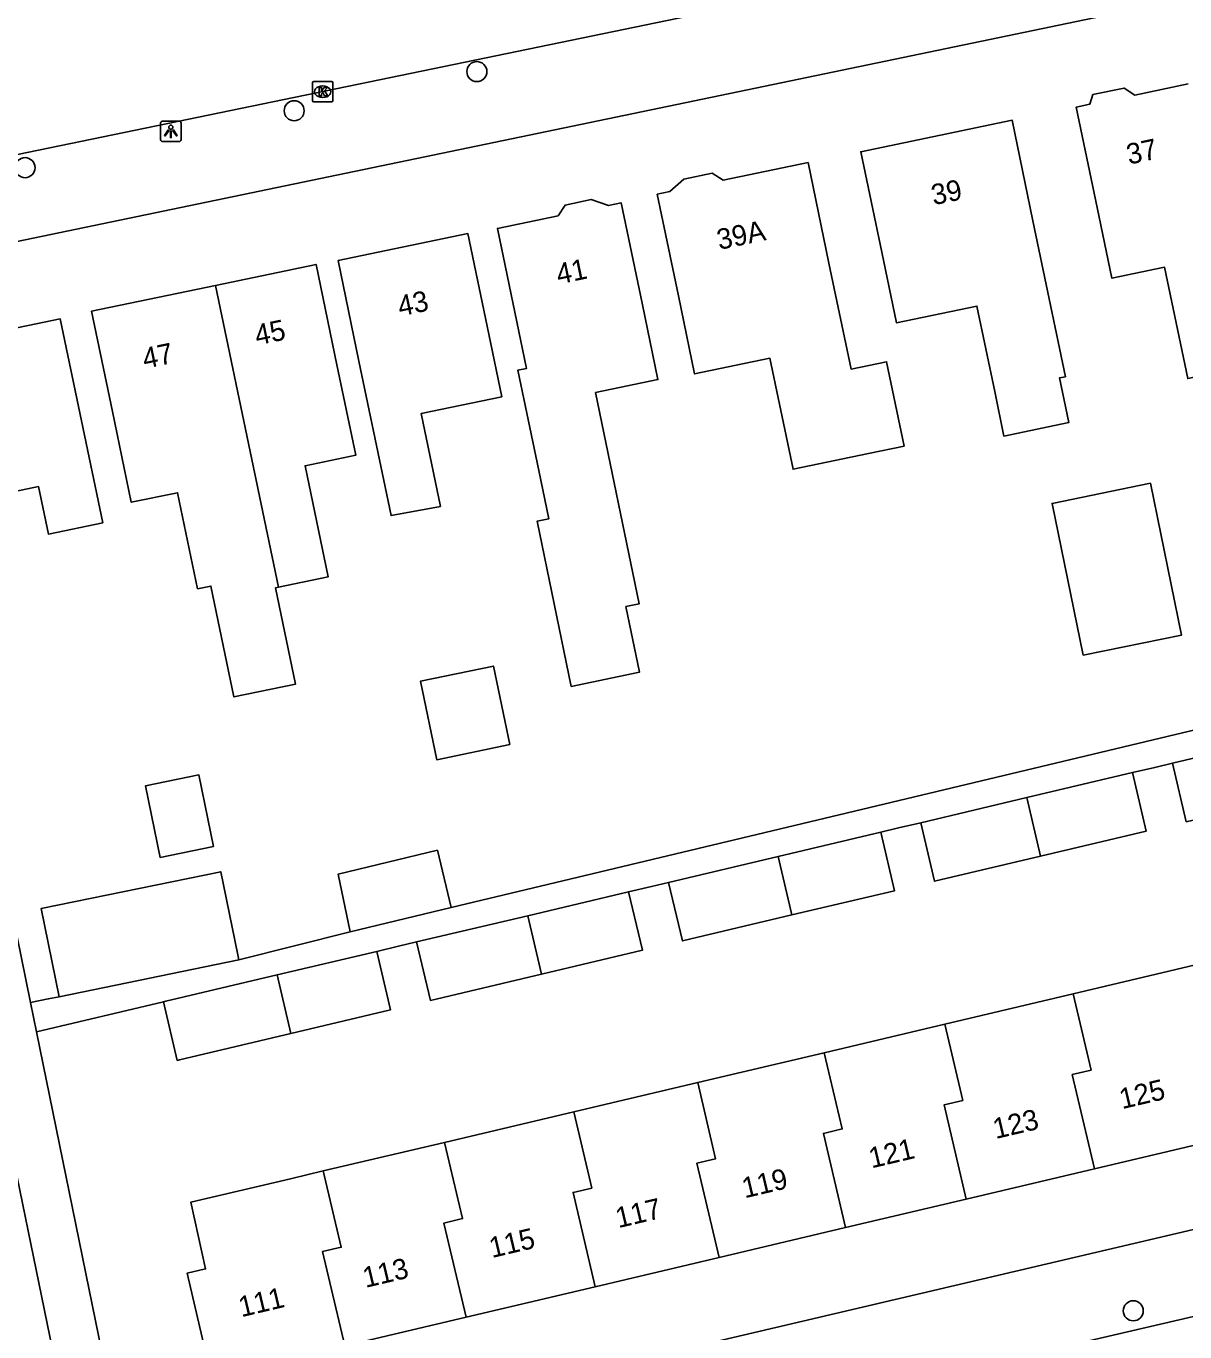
# Model space of a CAD drawing. Extents: x 162990 to 165007, y 383433 to 384336.
# Drawn here: x 164040.8 to 164097.3, y 384102.5 to 384166.2 of the extents above; entities that cross this region are included whole.
import ezdxf

# ---------------------------------------------------------------- set-up
doc = ezdxf.new("R2010")
doc.units = 0
for name, color, linetype in [('IMGEO_Boom', 7, 'Continuous'), ('IMGEO_Kolk', 7, 'Continuous'), ('IMGEO_Lichtpunt', 7, 'Continuous'), ('IMGEO_Pand', 7, 'Continuous'), ('IMGEO_Pand_nummerreeks', 7, 'Continuous'), ('IMGEO_Rijbaan_lokaal_gesloten', 7, 'Continuous'), ('IMGEO_Rijbaan_lokaal_open', 7, 'Continuous'), ('IMGEO_Voetpad_open', 7, 'Continuous')]:
    doc.layers.add(name, color=color, linetype=linetype)

msp = doc.modelspace()

# ---------------------------------------------------------------- linework, layer by layer
at = {"layer": 'IMGEO_Boom'}
for centre in [(164062.763, 384163.961), (164053.857, 384162.055), (164040.739, 384159.28), (164094.76, 384103.562)]:
    msp.add_circle(centre, 0.489, dxfattribs=at)
at = {"layer": 'IMGEO_Kolk'}
for p, q in [((164054.747, 384162.556), (164054.747, 384163.408)), ((164054.822, 384163.482), (164055.674, 384163.482)), ((164055.748, 384163.408), (164055.748, 384162.556)), ((164055.235, 384163.262), (164055.26, 384163.262)), ((164055.674, 384162.482), (164054.822, 384162.482)), ((164055.258, 384162.702), (164055.233, 384162.702))]:
    msp.add_line(p, q, dxfattribs=at)
for points in [[(164054.747, 384162.556), (164054.747, 384163.408)], [(164054.822, 384163.482), (164055.674, 384163.482)], [(164055.748, 384163.408), (164055.748, 384162.556)], [(164055.068, 384163.182), (164055.191, 384163.182), (164055.191, 384163.031), (164055.321, 384163.182), (164055.485, 384163.182), (164055.339, 384163.031), (164055.492, 384162.782), (164055.34, 384162.782), (164055.255, 384162.946), (164055.191, 384162.879), (164055.191, 384162.782), (164055.068, 384162.782), (164055.068, 384163.182)], [(164055.674, 384162.482), (164054.822, 384162.482)]]:
    msp.add_lwpolyline(points, dxfattribs=at)
for centre, start, end in [((164054.824, 384163.406), 91.55205, 178.44795), ((164054.824, 384163.406), 91.55205, 178.44795), ((164055.672, 384163.406), 1.55205, 88.44795), ((164055.672, 384163.406), 1.55205, 88.44795), ((164054.824, 384162.558), 181.55205, 268.44795), ((164054.824, 384162.558), 181.55205, 268.44795), ((164055.672, 384162.558), 271.55205, 358.44795), ((164055.672, 384162.558), 271.55205, 358.44795)]:
    msp.add_arc(centre, 0.0765, start, end, dxfattribs=at)
for centre, major_axis, ratio, start_param, end_param in [((164055.234, 384162.982), (-0.387, 0.002), 0.722429, 4.712389, 7.853982), ((164055.259, 384162.982), (-0.39, 0.002), 0.717154, 1.570796, 4.712389)]:
    msp.add_ellipse(centre, major_axis=major_axis, ratio=ratio, start_param=start_param, end_param=end_param, dxfattribs=at)
at = {"layer": 'IMGEO_Lichtpunt'}
for p, q in [((164048.247, 384161.549), (164047.439, 384161.549)), ((164048.247, 384161.549), (164047.439, 384161.549)), ((164047.345, 384161.454), (164047.345, 384160.647)), ((164047.345, 384161.454), (164047.345, 384160.647)), ((164048.341, 384160.647), (164048.341, 384161.454)), ((164048.341, 384160.647), (164048.341, 384161.454)), ((164047.439, 384160.553), (164048.247, 384160.553)), ((164047.439, 384160.553), (164048.247, 384160.553))]:
    msp.add_line(p, q, dxfattribs=at)
for points in [[(164047.719, 384161.118), (164047.758, 384161.09), (164047.57, 384160.828), (164047.532, 384160.855), (164047.719, 384161.118)], [(164047.821, 384161.07), (164047.868, 384161.07), (164047.868, 384160.748), (164047.821, 384160.748), (164047.821, 384161.07)], [(164047.931, 384161.09), (164047.969, 384161.117), (164048.156, 384160.855), (164048.117, 384160.827), (164047.931, 384161.09)]]:
    msp.add_lwpolyline(points, dxfattribs=at)
msp.add_circle((164047.844, 384161.252), 0.0994, dxfattribs=at)
for centre, start, end in [((164047.439, 384161.454), 90, 180), ((164047.439, 384161.454), 90, 180), ((164048.247, 384161.454), 0, 90), ((164048.247, 384161.454), 0, 90), ((164047.439, 384160.647), 180, 270), ((164047.439, 384160.647), 180, 270), ((164048.247, 384160.647), 270, 0), ((164048.247, 384160.647), 270, 360)]:
    msp.add_arc(centre, 0.0946, start, end, dxfattribs=at)
at = {"layer": 'IMGEO_Pand'}
for points in [[(164097.442, 384163.366), (164094.832, 384162.82), (164094.311, 384163.161), (164092.794, 384162.844), (164092.638, 384162.369), (164091.979, 384162.231), (164093.002, 384157.337), (164093.722, 384153.893), (164096.284, 384154.428), (164097.419, 384148.999), (164100.31, 384149.604)], [(164089.871, 384156.696), (164088.858, 384161.592), (164081.478, 384160.058), (164082.496, 384155.163), (164083.213, 384151.719), (164087.14, 384152.536), (164088.006, 384148.372), (164088.458, 384146.2), (164091.611, 384146.857), (164091.158, 384149.029), (164091.453, 384149.09), (164089.871, 384156.696)], [(164079.927, 384154.631), (164078.908, 384159.526), (164074.767, 384158.664), (164074.237, 384159.012), (164072.85, 384158.723), (164072.168, 384158.114), (164071.555, 384157.987), (164072.587, 384153.027), (164073.377, 384149.229), (164077.046, 384149.993), (164078.173, 384144.58), (164081.859, 384145.347), (164083.591, 384145.707), (164082.734, 384149.822), (164081.003, 384149.462), (164079.927, 384154.631)], [(164068.542, 384148.313), (164071.588, 384148.947), (164070.813, 384152.673), (164069.794, 384157.568), (164069.185, 384157.441), (164068.334, 384157.721), (164067.062, 384157.456), (164066.72, 384156.935), (164063.765, 384156.32), (164065.185, 384149.498), (164064.759, 384149.409), (164065.777, 384144.514), (164066.266, 384142.165), (164065.695, 384142.047), (164067.361, 384133.997), (164070.687, 384134.685), (164070.025, 384137.882), (164070.673, 384138.013), (164068.542, 384148.313)], [(164063.342, 384151.169), (164062.324, 384156.064), (164055.996, 384154.747), (164057.015, 384149.852), (164058.582, 384142.322), (164060.986, 384142.768), (164060.049, 384147.299), (164063.977, 384148.116), (164063.342, 384151.169)], [(164053.089, 384138.834), (164055.515, 384139.339), (164054.389, 384144.749), (164056.86, 384145.264), (164055.944, 384149.667), (164054.926, 384154.562), (164050.024, 384153.542)], [(164050.024, 384153.542), (164043.979, 384152.284), (164044.997, 384147.389), (164045.917, 384142.968), (164048.176, 384143.438), (164049.151, 384138.753), (164049.799, 384138.887), (164050.923, 384133.486), (164053.929, 384134.11), (164052.952, 384138.805), (164053.089, 384138.834)], [(164050.024, 384153.542), (164053.089, 384138.834)], [(164044.525, 384141.974), (164042.458, 384151.91), (164036.029, 384150.572), (164037.615, 384142.946), (164041.394, 384143.733), (164041.875, 384141.422), (164044.525, 384141.974)], [(164092.315, 384135.513), (164097.109, 384136.491), (164095.598, 384143.895), (164090.805, 384142.917), (164092.315, 384135.513)], [(164064.365, 384131.157), (164063.569, 384134.987), (164060.013, 384134.248), (164060.809, 384130.418), (164064.365, 384131.157)], [(164101.951, 384131.502), (164096.67, 384130.253)], [(164049.926, 384126.193), (164047.32, 384125.66), (164046.607, 384129.148), (164049.213, 384129.681), (164049.926, 384126.193)], [(164094.714, 384129.791), (164089.572, 384128.575)], [(164090.244, 384125.723), (164095.387, 384126.939), (164094.714, 384129.791)], [(164096.67, 384130.253), (164097.343, 384127.402), (164102.622, 384128.65)], [(164089.572, 384128.575), (164084.398, 384127.351)], [(164090.244, 384125.723), (164089.572, 384128.575)], [(164084.398, 384127.351), (164085.072, 384124.499), (164090.244, 384125.723)], [(164082.452, 384126.891), (164077.444, 384125.706)], [(164078.115, 384122.854), (164083.125, 384124.038), (164082.452, 384126.891)], [(164056.588, 384122.039), (164056.003, 384124.847), (164060.842, 384126.009), (164061.512, 384123.221)], [(164077.444, 384125.706), (164072.107, 384124.444)], [(164078.115, 384122.854), (164077.444, 384125.706)], [(164042.404, 384118.872), (164041.526, 384123.17), (164050.28, 384124.959), (164051.105, 384120.919), (164051.158, 384120.661)], [(164070.161, 384123.984), (164065.242, 384122.82)], [(164065.913, 384119.968), (164070.834, 384121.132), (164070.161, 384123.984)], [(164072.107, 384124.444), (164072.781, 384121.592), (164078.115, 384122.854)], [(164061.512, 384123.221), (164056.588, 384122.039)], [(164065.242, 384122.82), (164059.827, 384121.539)], [(164065.913, 384119.968), (164065.242, 384122.82)], [(164059.827, 384121.539), (164060.499, 384118.688), (164065.913, 384119.968)], [(164057.88, 384121.078), (164053.028, 384119.931)], [(164053.7, 384117.079), (164058.553, 384118.227), (164057.88, 384121.078)], [(164051.158, 384120.661), (164042.404, 384118.872)], [(164091.825, 384119.007), (164098.076, 384120.483)], [(164053.028, 384119.931), (164047.596, 384118.646), (164047.487, 384118.62)], [(164053.028, 384119.931), (164053.7, 384117.079)], [(164091.825, 384119.007), (164085.575, 384117.531)], [(164092.87, 384110.479), (164091.785, 384115.076), (164092.7, 384115.291), (164091.825, 384119.007)], [(164047.487, 384118.62), (164048.16, 384115.769), (164048.271, 384115.795), (164053.7, 384117.079)], [(164085.575, 384117.531), (164079.695, 384116.142)], [(164085.575, 384117.531), (164086.45, 384113.814), (164085.535, 384113.599), (164086.62, 384109.003)], [(164079.695, 384116.142), (164073.527, 384114.685)], [(164080.74, 384107.614), (164079.655, 384112.21), (164080.57, 384112.425), (164079.695, 384116.142)], [(164073.527, 384114.685), (164067.492, 384113.26)], [(164074.573, 384106.157), (164073.488, 384110.753), (164074.403, 384110.968), (164073.527, 384114.685)], [(164067.492, 384113.26), (164061.193, 384111.772)], [(164067.492, 384113.26), (164068.367, 384109.543), (164067.452, 384109.328), (164068.537, 384104.732)], [(164099.121, 384111.956), (164092.87, 384110.479)], [(164061.193, 384111.772), (164055.278, 384110.375)], [(164061.193, 384111.772), (164062.069, 384108.055), (164061.154, 384107.84), (164062.239, 384103.244)], [(164055.278, 384110.375), (164053.682, 384109.998), (164048.815, 384108.848), (164049.537, 384105.603), (164048.635, 384105.39), (164049.834, 384100.314), (164056.323, 384101.847)], [(164056.323, 384101.847), (164055.238, 384106.443), (164056.153, 384106.658), (164055.278, 384110.375)], [(164086.62, 384109.003), (164092.87, 384110.479)], [(164080.74, 384107.614), (164086.62, 384109.003)], [(164074.573, 384106.157), (164080.74, 384107.614)], [(164068.537, 384104.732), (164074.573, 384106.157)], [(164062.239, 384103.244), (164068.537, 384104.732)], [(164056.323, 384101.847), (164062.239, 384103.244)]]:
    msp.add_lwpolyline(points, dxfattribs=at)
at = {"layer": 'IMGEO_Rijbaan_lokaal_gesloten'}
msp.add_lwpolyline([(164087.16, 384169.581), (164076.684, 384167.419), (164037.759, 384159.384)], dxfattribs=at)
at = {"layer": 'IMGEO_Rijbaan_lokaal_open'}
msp.add_lwpolyline([(164043.001, 384097.155), (164038.615, 384118.477)], dxfattribs=at)
at = {"layer": 'IMGEO_Voetpad_open'}
for points in [[(164035.172, 384154.601), (164077.591, 384163.416), (164136.425, 384175.642), (164181.684, 384185.212), (164230.991, 384195.25), (164245.375, 384198.004)], [(164041.007, 384118.587), (164037.434, 384136.117), (164036.135, 384142.418), (164034.043, 384152.9)], [(164109.536, 384134.694), (164061.512, 384123.221)], [(164094.714, 384129.791), (164095.806, 384130.049), (164096.67, 384130.253)], [(164082.452, 384126.891), (164083.323, 384127.097), (164084.398, 384127.351)], [(164070.161, 384123.984), (164071.274, 384124.247), (164072.107, 384124.444)], [(164056.588, 384122.039), (164051.158, 384120.661)], [(164057.88, 384121.078), (164058.941, 384121.329), (164059.827, 384121.539)], [(164042.404, 384118.872), (164041.87, 384118.763), (164041.007, 384118.587)], [(164145.589, 384118.98), (164108.511, 384110.062), (164108.017, 384109.946), (164047.969, 384095.856)], [(164041.299, 384117.155), (164041.007, 384118.587)], [(164041.299, 384117.155), (164047.487, 384118.62)], [(164045.289, 384097.575), (164041.299, 384117.155)], [(164056.796, 384093.781), (164109.015, 384105.907), (164138.108, 384112.663)]]:
    msp.add_lwpolyline(points, dxfattribs=at)

# ---------------------------------------------------------------- texts
at = {"layer": 'IMGEO_Pand_nummerreeks'}
for s, rotation, p in [('37', 12.0326, (164094.546, 384159.424)), ('39', 11.73991, (164085.026, 384157.446)), ('39A', 11.82012, (164074.576, 384155.268)), ('41', 11.69407, (164066.745, 384153.587)), ('43', 11.75672, (164059.019, 384152.026)), ('45', 11.75512, (164052.048, 384150.613)), ('47', 11.75709, (164046.575, 384149.474)), ('125', 13.2896, (164094.212, 384113.385)), ('123', 13.2896, (164088.051, 384111.93)), ('121', 13.2896, (164082, 384110.5)), ('119', 13.2896, (164075.817, 384109.04)), ('117', 13.2896, (164069.656, 384107.585)), ('115', 13.2896, (164063.495, 384106.13)), ('113', 13.2896, (164057.333, 384104.674)), ('111', 13.2896, (164051.282, 384103.245))]:
    msp.add_text(s, height=1, rotation=rotation, dxfattribs=at).set_placement(p)

doc.saveas('drawing.dxf')
